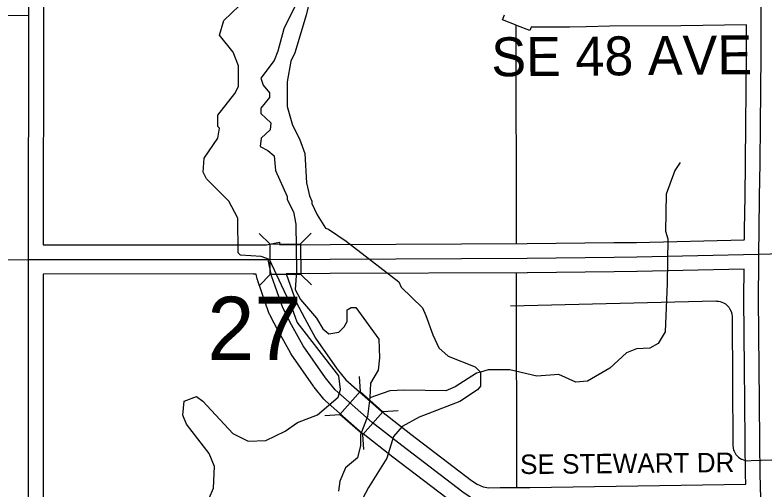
# Model space of a CAD drawing. Extents: x -1403959 to 81668, y -1400582 to 11018.
# Drawn here: x 8355.3 to 8504.2, y 7808.3 to 7902.4 of the extents above; entities that cross this region are included whole.
import ezdxf

# ---------------------------------------------------------------- set-up
doc = ezdxf.new("R2010")
doc.units = 0
for name, color, linetype in [('tdCiCoBndryTxt', 7, 'Continuous'), ('tdCiMapFrame', 7, 'Continuous'), ('tdCiSecText', 7, 'Continuous'), ('tdCiSectLine', 7, 'Continuous'), ('tdCoCityStreetMajor', 7, 'Continuous'), ('tdCoSectLinePart', 7, 'Continuous'), ('tdCoSectNmbr', 7, 'Continuous'), ('tdCoStrucNonDivPri', 7, 'Continuous'), ('tdCoSurfBitum', 7, 'Continuous')]:
    doc.layers.add(name, color=color, linetype=linetype)

msp = doc.modelspace()

# ---------------------------------------------------------------- linework, layer by layer
at = {"layer": 'tdCiCoBndryTxt'}
for points in [[(8502.99, 7854.93), (8503.06, 7859.8), (8503.15, 7866.34), (8503.26, 7873.03), (8503.34, 7880.66), (8503.41, 7887.4), (8503.48, 7894.6), (8503.46, 7903.42), (8503.53, 7911.1), (8503.56, 7918.33), (8503.59, 7925.56), (8503.6, 7933.66), (8503.56, 7940.55), (8503.59, 7949.38), (8503.48, 7958.09), (8503.37, 7967.02), (8503.3, 7973.79), (8503.41, 7975.43), (8503.09, 7992.15), (8502.93, 8000.08), (8502.31, 8047.88), (8501.94, 8087.71)], [(8358.04, 7853.88), (8358.11, 7902.42), (8357.9, 7975.76), (8357.75, 7982.8), (8357.52, 7985.02), (8356.46, 7989.97), (8355.67, 7994.59), (8355.54, 7997.73), (8355.49, 7998.95)], [(8285.6, 7902.22), (8290.71, 7902.19), (8358.11, 7902.42)], [(8185.45, 7858.99), (8188.67, 7857.33), (8191.5, 7856.28), (8194.77, 7855.44), (8197.53, 7855.08), (8228.71, 7854.03), (8255.13, 7853.75), (8261.05, 7853.73), (8290.63, 7853.76), (8358.04, 7853.88), (8405.59, 7853.91), (8417.92, 7853.97), (8457.03, 7854.13), (8474.27, 7854.34), (8478.78, 7854.38), (8502.99, 7854.93)], [(8503.36, 7806.45), (8503.29, 7811.34), (8503.18, 7817.54), (8503.1, 7825.69), (8503.06, 7832.34), (8502.98, 7839.05), (8502.93, 7846.28), (8502.99, 7853.09), (8502.99, 7854.93)], [(8502.99, 7854.93), (8509.92, 7855.17), (8515.63, 7855.24), (8532.69, 7855.45), (8551.54, 7855.62)], [(8358.06, 7806.29), (8358.03, 7831.28), (8358.04, 7853.88), (8358.04, 7853.88)]]:
    msp.add_lwpolyline(points, dxfattribs=at)
at = {"layer": 'tdCiMapFrame'}
msp.add_lwpolyline([(8451.69, 7805.69), (8449.18, 7805.67), (8447.5, 7805.94), (8445.72, 7806.69), (8444.27, 7807.67), (8432.14, 7816.92), (8426.26, 7821.54), (8418.9, 7827.99), (8416.95, 7830.38), (8412.56, 7836.73), (8410.24, 7840.92), (8408.49, 7844.26), (8406.27, 7850.62), (8405.59, 7853.91)], dxfattribs=at)
at = {"layer": 'tdCiSecText'}
for points in [[(8403.83, 7859.07), (8405.99, 7856.94), (8412.04, 7856.97)], [(8414.16, 7859.12), (8412.04, 7856.97), (8412.07, 7850.92)], [(8403.89, 7848.74), (8406.02, 7850.89), (8405.99, 7856.94)], [(8414.17, 7848.84), (8412.07, 7850.92), (8406.02, 7850.89)], [(8423.64, 7830.67), (8423.84, 7827.65), (8428.39, 7823.66)], [(8416.83, 7822.9), (8419.85, 7823.1), (8423.84, 7827.65)], [(8431.41, 7823.86), (8428.39, 7823.66), (8424.4, 7819.11)], [(8424.59, 7816.16), (8424.4, 7819.11), (8419.85, 7823.1)]]:
    msp.add_lwpolyline(points, dxfattribs=at)
at = {"layer": 'tdCiSectLine'}
for points in [[(8361.02, 7905.32), (8361.01, 7902.42), (8361.02, 7899.53), (8361.02, 7899.53), (8361.02, 7899.53), (8361.01, 7899.53), (8360.94, 7856.78)], [(8360.94, 7856.78), (8405.29, 7856.81), (8407.85, 7857.34), (8407.95, 7856.82), (8417.91, 7856.88), (8417.91, 7856.88), (8457, 7857.03), (8474.23, 7857.24), (8474.25, 7857.24), (8478.73, 7857.28), (8500.09, 7857.77), (8500.09, 7857.83), (8500.13, 7857.83), (8500.16, 7859.84), (8500.16, 7859.84), (8500.25, 7866.38), (8500.25, 7866.39), (8500.36, 7873.07), (8500.44, 7880.69), (8500.44, 7880.69), (8500.51, 7887.43), (8500.58, 7894.61), (8500.56, 7900.48), (8487.51, 7900.31), (8487.5, 7900.31), (8473.43, 7900.22), (8468.73, 7900.09), (8468.71, 7900.09), (8465.39, 7900.02), (8465.33, 7900.02), (8461.77, 7900.02), (8457.8, 7900.01), (8457.53, 7899.32), (8455.06, 7900.29), (8455.06, 7900.29), (8454.89, 7900.36), (8454.83, 7900.38), (8454.82, 7900.39), (8454.82, 7900.39), (8452.13, 7901.45), (8452.54, 7902.49)], [(8449.4, 7808.57), (8451.66, 7808.6), (8451.66, 7808.6), (8457.57, 7808.64), (8500.41, 7809.3), (8500.38, 7811.29), (8500.28, 7817.49), (8500.28, 7817.51), (8500.2, 7825.66), (8500.2, 7825.68), (8500.16, 7832.32), (8500.08, 7839.02), (8500.08, 7839.03), (8500.03, 7846.26), (8500.03, 7846.28), (8500.03, 7846.31), (8500.08, 7851.96), (8478.85, 7851.47), (8478.8, 7851.47), (8474.3, 7851.44), (8457.06, 7851.23), (8457.04, 7851.23), (8417.93, 7851.07), (8409.2, 7851.03), (8411.16, 7845.42), (8412.79, 7842.29), (8415.03, 7838.26), (8419.27, 7832.12), (8421, 7830.01), (8428.11, 7823.77), (8433.91, 7819.21), (8445.96, 7810.03), (8447.11, 7809.26), (8448.31, 7808.75), (8449.4, 7808.57)], [(8442.51, 7805.36), (8430.38, 7814.61), (8430.37, 7814.62), (8430.35, 7814.64), (8424.46, 7819.25), (8424.34, 7819.35), (8416.99, 7825.81), (8416.85, 7825.93), (8416.72, 7826.07), (8416.65, 7826.15), (8414.7, 7828.54), (8414.65, 7828.61), (8414.57, 7828.73), (8410.17, 7835.08), (8410.14, 7835.12), (8410.04, 7835.28), (8410.02, 7835.33), (8407.7, 7839.51), (8407.67, 7839.57), (8405.92, 7842.91), (8405.89, 7842.97), (8405.81, 7843.15), (8405.75, 7843.3), (8403.53, 7849.66), (8403.52, 7849.68), (8403.46, 7849.87), (8403.42, 7850.03), (8403.23, 7851), (8402.7, 7850.99), (8402.7, 7851.01), (8360.94, 7850.98), (8360.93, 7831.28), (8360.96, 7806.31)]]:
    msp.add_lwpolyline(points, dxfattribs=at)
at = {"layer": 'tdCoCityStreetMajor'}
for points in [[(8454.75, 7900.43), (8454.83, 7857.02)], [(8454.84, 7851.22), (8454.92, 7808.62)]]:
    msp.add_lwpolyline(points, dxfattribs=at)
at = {"layer": 'tdCoStrucNonDivPri'}
msp.add_lwpolyline([(8453.72, 7844.67), (8494.44, 7845.65), (8494.69, 7845.64), (8495, 7845.6), (8495.33, 7845.54), (8495.66, 7845.44), (8496.01, 7845.27), (8496.38, 7845.06), (8496.66, 7844.8), (8497.05, 7844.39), (8497.26, 7844.05), (8497.52, 7843.55), (8497.63, 7843.1), (8497.67, 7842.54), (8497.69, 7842.14), (8497.81, 7817), (8497.88, 7816.39), (8498, 7816.01), (8498.08, 7815.82), (8498.2, 7815.58), (8498.46, 7815.18), (8498.8, 7814.8), (8498.98, 7814.64), (8499.24, 7814.45), (8499.55, 7814.27), (8499.61, 7814.24), (8499.93, 7814.11), (8500.28, 7814), (8500.73, 7813.93), (8501.49, 7813.96), (8540.42, 7815.24)], dxfattribs=at)
at = {"layer": 'tdCoSurfBitum'}
for points in [[(8414.38, 7907.77), (8413.16, 7902.42), (8410.88, 7894.94), (8410.12, 7893.26), (8409.36, 7889.13), (8409.36, 7884.25), (8410.44, 7880.58), (8411.81, 7877.83), (8412.89, 7874.93), (8413.2, 7869.13), (8413.81, 7866.54), (8414.27, 7865.47), (8414.27, 7865.01), (8415.34, 7862.72), (8417, 7860.08), (8417.61, 7859.9), (8421.11, 7857.54), (8431.51, 7849.47), (8431.97, 7848.4), (8436.26, 7844.29), (8436.87, 7842.76), (8438.26, 7838.95), (8439.49, 7836.36), (8441.32, 7834.68), (8446.68, 7832.55), (8447.75, 7831.49)], [(8393.87, 7806.51), (8394.78, 7808.5), (8394.93, 7812.77), (8393.86, 7815.37), (8389.42, 7821.17), (8388.66, 7823), (8388.96, 7825.75), (8391.4, 7826.66), (8392.63, 7825.75), (8398.59, 7819.34), (8401.65, 7817.82), (8405.16, 7817.97), (8408.98, 7819.81), (8411.42, 7821.49), (8415.39, 7823.02), (8419.5, 7826.54), (8419.96, 7828.06), (8419.65, 7830.81), (8411.39, 7841.47), (8410.02, 7845.16), (8409.25, 7846.68), (8405.88, 7853.86), (8404.2, 7854.47), (8400.08, 7854.77), (8399.62, 7855.23), (8399.61, 7862.1), (8397.78, 7865.45), (8393.34, 7869.88), (8392.73, 7871.25), (8392.88, 7874), (8395.62, 7877.97), (8395.93, 7879.96), (8395.62, 7880.26), (8395.62, 7882.55), (8398.97, 7886.83), (8399.74, 7888.21), (8399.73, 7892.33), (8398.66, 7895.08), (8395.91, 7898.43), (8396.82, 7901.34), (8401.4, 7905.77)], [(8411.33, 7905.01), (8408.74, 7899.67), (8407.52, 7895.24), (8406.76, 7893.4), (8404.16, 7889.89), (8404.62, 7888.52), (8405.85, 7886.99), (8405.85, 7886.08), (8404.17, 7883.94), (8404.17, 7882.87), (8406.16, 7881.04), (8406.01, 7879.66), (8404.18, 7877.98), (8404.03, 7876.3), (8405.55, 7875.54), (8406.78, 7874.47), (8407.09, 7871.57), (8409.38, 7866.38), (8409.38, 7865.77), (8410.61, 7863.33), (8411.07, 7860.89), (8411.23, 7851.57), (8410.93, 7847.91), (8412, 7845.92), (8415.21, 7842.26), (8416.44, 7840.12), (8417.65, 7839.13), (8419.63, 7839.43), (8420.7, 7840.5), (8421.31, 7841.58), (8421.3, 7843.88), (8422.07, 7844.34), (8422.98, 7844.34), (8427.58, 7838.05), (8427.73, 7834.36), (8427.43, 7831.9), (8425.91, 7829.3), (8425.77, 7826.4)], [(8487.35, 7873.11), (8486.29, 7871.58), (8484.62, 7866.85), (8484.48, 7859.52), (8484.95, 7857.99), (8484.82, 7849.14), (8484.38, 7839.51), (8483.01, 7837.22), (8481.34, 7836.3), (8478.74, 7836.14), (8476.76, 7835.37), (8473.4, 7832.31), (8468.98, 7829.71), (8466.69, 7829.55), (8463.33, 7831.07), (8458.9, 7830.75), (8453.55, 7831.96), (8449.27, 7831.95), (8447.75, 7831.49)], [(8447.75, 7831.49), (8447.75, 7828.74), (8447.15, 7827.98), (8443.64, 7825.67), (8435.55, 7822.58), (8432.19, 7820.73), (8430.51, 7818.74), (8429.15, 7814.46), (8425.49, 7808.63), (8423.67, 7805.11)], [(8447.75, 7831.49), (8446.98, 7831.33), (8442.71, 7828.58), (8440.88, 7827.81), (8432.64, 7827.94), (8429.73, 7827.78), (8425.77, 7826.4)], [(8425.77, 7826.4), (8425.32, 7822.73), (8423.95, 7819.06), (8423.96, 7816.93), (8423.35, 7814.48), (8420.92, 7812.49), (8419.85, 7809.89), (8419.55, 7807.91)]]:
    msp.add_lwpolyline(points, dxfattribs=at)

# ---------------------------------------------------------------- texts
at = {"layer": 'tdCoSectLinePart'}
msp.add_text('27', height=12.575, rotation=0.0046, dxfattribs=at).set_placement((8393.52, 7833.91))
at = {"layer": 'tdCoSectNmbr'}
for s, height, rotation, p in [('SE 48 AVE', 7.738, 0.4907, (8449.93, 7890.23)), ('SE STEWART DR', 3.8691, 0.5511, (8455.62, 7811.27))]:
    msp.add_text(s, height=height, rotation=rotation, dxfattribs=at).set_placement(p)

doc.saveas('drawing.dxf')
